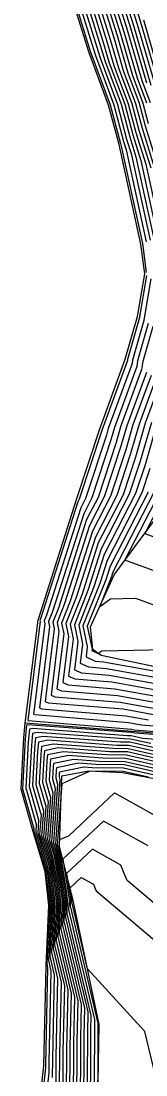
# Model space of a CAD drawing. Extents: x 2188792 to 2191981, y 386090 to 389710.
# Drawn here: x 2189321.5 to 2189332.6, y 386587.4 to 386680.8 of the extents above; entities that cross this region are included whole.
import ezdxf

# ---------------------------------------------------------------- set-up
doc = ezdxf.new("R2010")
doc.units = 0
for name, color, linetype in [('DTM Contours Major', 7, 'Continuous'), ('DTM Contours Minor', 7, 'Continuous'), ('PH Exist DTM Breakline', 7, 'Continuous')]:
    doc.layers.add(name, color=color, linetype=linetype)

msp = doc.modelspace()

# ---------------------------------------------------------------- linework, layer by layer
at = {"layer": 'DTM Contours Major'}
for points in [[(2189327.155, 386684.095), (2189328.794, 386678.807), (2189329.3, 386677.069), (2189330.664, 386673.426), (2189331.383, 386670.712), (2189332.102, 386668.42), (2189333.584, 386661.629)], [(2189329.115, 386683.425), (2189330.282, 386679.662), (2189331.358, 386675.961), (2189332.273, 386673.518), (2189332.755, 386671.698)], [(2189331.075, 386682.755), (2189331.769, 386680.517), (2189333.416, 386674.854)], [(2189332.586, 386649.651), (2189330.851, 386644.912), (2189330.324, 386643.112), (2189328.852, 386638.636), (2189327.545, 386636.096), (2189325.302, 386629.076), (2189324.671, 386627.483), (2189324.834, 386626.701), (2189324.129, 386621.061), (2189324.469, 386620.909), (2189330.271, 386620.423), (2189334.014, 386619.746)], [(2189333.586, 386645.301), (2189332.466, 386641.468), (2189331.626, 386638.915), (2189328.843, 386633.508), (2189327.926, 386630.636), (2189326.581, 386627.245), (2189326.929, 386625.581), (2189326.715, 386623.872), (2189327.439, 386623.549), (2189329.042, 386623.414), (2189337.113, 386621.955)], [(2189334.4, 386639.194), (2189332.437, 386635.379), (2189336.16, 386634.021)], [(2189334.423, 386615.822), (2189331.04, 386616.591), (2189329.978, 386616.605), (2189323.849, 386617.059), (2189323.013, 386616.889), (2189322.934, 386616.054), (2189322.776, 386613.142), (2189323.449, 386610.806), (2189323.291, 386608.592), (2189324.015, 386606.153), (2189324.233, 386604.806), (2189324.479, 386602.594), (2189324.304, 386598.596), (2189325.013, 386595.612), (2189324.869, 386589.234), (2189324.855, 386586.306)], [(2189337.993, 386613.494), (2189330.7, 386615.152), (2189328.411, 386615.184), (2189326.118, 386615.353), (2189324.34, 386614.992), (2189324.311, 386614.688), (2189324.254, 386613.63), (2189324.498, 386612.78), (2189324.162, 386608.068), (2189324.489, 386606.965), (2189324.953, 386604.098), (2189325.102, 386602.753), (2189324.996, 386600.322), (2189326.504, 386593.968), (2189326.423, 386590.389), (2189326.395, 386584.156)], [(2189332.755, 386607.695), (2189328.78, 386609.892), (2189325.166, 386606.517), (2189325.672, 386603.39), (2189325.725, 386602.912), (2189325.687, 386602.048), (2189327.995, 386592.325), (2189327.978, 386591.544), (2189327.934, 386582.006)]]:
    msp.add_lwpolyline(points, dxfattribs=at)
at = {"layer": 'DTM Contours Minor'}
for points in [[(2189325.587, 386684.631), (2189327.605, 386678.123), (2189327.654, 386677.954), (2189329.377, 386673.351), (2189330.286, 386669.922), (2189330.355, 386669.7), (2189332.235, 386661.087), (2189332.577, 386658.491)], [(2189325.979, 386684.497), (2189327.902, 386678.294), (2189328.065, 386677.733), (2189329.699, 386673.37), (2189330.56, 386670.12), (2189330.792, 386669.38), (2189332.573, 386661.222)], [(2189326.371, 386684.363), (2189328.199, 386678.465), (2189328.477, 386677.512), (2189330.021, 386673.388), (2189330.835, 386670.317), (2189331.229, 386669.06), (2189332.91, 386661.358)], [(2189326.763, 386684.229), (2189328.497, 386678.636), (2189328.888, 386677.29), (2189330.343, 386673.407), (2189331.109, 386670.514), (2189331.665, 386668.74), (2189333.247, 386661.494)], [(2189327.547, 386683.961), (2189329.092, 386678.978), (2189329.712, 386676.847), (2189330.986, 386673.444), (2189331.658, 386670.909), (2189332.539, 386668.099), (2189333.921, 386661.765)], [(2189327.939, 386683.827), (2189329.389, 386679.149), (2189330.123, 386676.626), (2189331.308, 386673.463), (2189331.932, 386671.106), (2189332.975, 386667.779)], [(2189328.331, 386683.693), (2189329.687, 386679.32), (2189330.535, 386676.404), (2189331.63, 386673.481), (2189332.207, 386671.303), (2189333.412, 386667.459)], [(2189328.723, 386683.559), (2189329.984, 386679.491), (2189330.947, 386676.183), (2189331.951, 386673.5), (2189332.481, 386671.501), (2189333.849, 386667.139)], [(2189329.507, 386683.291), (2189330.579, 386679.833), (2189331.77, 386675.74), (2189332.595, 386673.537)], [(2189329.899, 386683.157), (2189330.876, 386680.004), (2189332.181, 386675.519), (2189332.917, 386673.555)], [(2189330.291, 386683.023), (2189331.174, 386680.175), (2189332.593, 386675.297)], [(2189333.005, 386675.076), (2189331.471, 386680.346), (2189330.683, 386682.889)], [(2189331.467, 386682.621), (2189332.066, 386680.688), (2189333.828, 386674.633)], [(2189334.24, 386674.411), (2189332.364, 386680.859)], [(2189332.599, 386658.242), (2189331.981, 386654.566), (2189331.976, 386654.501), (2189330.914, 386650.804), (2189330.901, 386650.715), (2189328.662, 386644.601), (2189328.611, 386644.427), (2189326.632, 386638.413), (2189326.506, 386638.167), (2189323.203, 386627.827), (2189323.142, 386627.673), (2189323.158, 386627.597), (2189322.06, 386618.812), (2189322.093, 386618.797), (2189331.254, 386618.03), (2189331.535, 386617.979), (2189340.77, 386617.214)], [(2189332.97, 386657.934), (2189332.385, 386654.457), (2189332.368, 386654.238), (2189331.364, 386650.745), (2189331.322, 386650.449), (2189329.209, 386644.679), (2189329.039, 386644.098), (2189327.187, 386638.469), (2189326.765, 386637.649), (2189323.728, 386628.139), (2189323.524, 386627.625), (2189323.577, 386627.373), (2189322.577, 386619.374), (2189322.687, 386619.325), (2189331.008, 386618.628), (2189332.155, 386618.421), (2189340.505, 386617.729)], [(2189332.761, 386653.975), (2189331.815, 386650.685), (2189331.744, 386650.183), (2189329.756, 386644.757), (2189329.468, 386643.769), (2189327.742, 386638.524), (2189327.025, 386637.132), (2189324.253, 386628.451), (2189323.906, 386627.578), (2189323.996, 386627.149), (2189323.095, 386619.936), (2189323.281, 386619.853), (2189330.762, 386619.226), (2189332.775, 386618.862)], [(2189333.153, 386653.713), (2189332.266, 386650.626), (2189332.165, 386649.917), (2189330.303, 386644.835), (2189329.896, 386643.44), (2189328.297, 386638.58), (2189327.285, 386636.614), (2189324.778, 386628.763), (2189324.289, 386627.53), (2189324.415, 386626.925), (2189323.612, 386620.498), (2189323.875, 386620.381), (2189330.516, 386619.825), (2189333.395, 386619.304)], [(2189333.007, 386649.385), (2189331.398, 386644.99), (2189330.753, 386642.783), (2189329.407, 386638.692), (2189327.804, 386635.579), (2189325.827, 386629.388), (2189325.053, 386627.435), (2189325.253, 386626.477), (2189324.646, 386621.623), (2189325.063, 386621.437), (2189330.025, 386621.021), (2189334.634, 386620.188)], [(2189333.428, 386649.119), (2189331.945, 386645.068), (2189331.181, 386642.454), (2189329.961, 386638.748), (2189328.064, 386635.061), (2189326.352, 386629.7), (2189325.435, 386627.388), (2189325.672, 386626.253), (2189325.164, 386622.185), (2189325.657, 386621.965), (2189329.779, 386621.619), (2189335.254, 386620.629)], [(2189333.85, 386648.853), (2189332.492, 386645.146), (2189331.61, 386642.126), (2189330.516, 386638.803), (2189328.324, 386634.543), (2189326.877, 386630.012), (2189325.817, 386627.34), (2189326.091, 386626.029), (2189325.681, 386622.747), (2189326.251, 386622.493), (2189329.533, 386622.218), (2189335.874, 386621.071)], [(2189333.039, 386645.223), (2189332.038, 386641.797), (2189331.071, 386638.859), (2189328.584, 386634.026), (2189327.401, 386630.324), (2189326.199, 386627.292), (2189326.51, 386625.805), (2189326.198, 386623.31), (2189326.845, 386623.021), (2189329.288, 386622.816), (2189336.494, 386621.513)], [(2189332.895, 386641.139), (2189332.181, 386638.971), (2189329.103, 386632.991), (2189328.451, 386630.948), (2189326.963, 386627.197), (2189327.348, 386625.357), (2189327.232, 386624.434), (2189328.033, 386624.077), (2189328.796, 386624.013), (2189337.733, 386622.396)], [(2189332.736, 386639.026), (2189329.363, 386632.473), (2189328.976, 386631.26), (2189327.346, 386627.15), (2189327.767, 386625.133), (2189327.75, 386624.997), (2189328.321, 386624.741), (2189328.463, 386624.849), (2189328.641, 386624.976), (2189335.702, 386625.131)], [(2189333.291, 386639.082), (2189329.623, 386631.955), (2189329.501, 386631.573), (2189328.446, 386628.914), (2189329.395, 386629.589), (2189331.624, 386629.638), (2189337.194, 386627.606)], [(2189336.677, 386630.813), (2189330.686, 386632.999), (2189333.845, 386639.138)], [(2189340.804, 386617.011), (2189331.566, 386617.684), (2189331.311, 386617.742), (2189331.232, 386617.743), (2189322.033, 386618.424), (2189321.952, 386618.407), (2189321.832, 386617.146), (2189321.593, 386612.753), (2189322.609, 386609.227), (2189322.594, 386609.012), (2189323.637, 386605.503), (2189323.658, 386605.372), (2189323.981, 386602.467), (2189323.751, 386597.215), (2189323.82, 386596.926), (2189323.625, 386588.309), (2189323.624, 386588.026), (2189322.912, 386581.715)], [(2189345.169, 386612.495), (2189345.094, 386612.864), (2189345.089, 386613.208), (2189344.847, 386614.994), (2189344.123, 386614.818), (2189343.273, 386614.31), (2189340.693, 386616.605), (2189332.28, 386617.218), (2189331.244, 386617.454), (2189330.918, 386617.458), (2189322.487, 386618.083), (2189322.217, 386618.028), (2189322.108, 386616.873), (2189321.889, 386612.85), (2189322.819, 386609.622), (2189322.768, 386608.907), (2189323.731, 386605.665), (2189323.802, 386605.231), (2189324.105, 386602.499), (2189323.889, 386597.56), (2189324.118, 386596.597), (2189323.936, 386588.541), (2189323.932, 386587.596), (2189323.267, 386581.706)], [(2189332.994, 386616.753), (2189331.176, 386617.166), (2189330.605, 386617.174), (2189322.941, 386617.741), (2189322.483, 386617.648), (2189322.383, 386616.6), (2189322.185, 386612.948), (2189323.029, 386610.016), (2189322.942, 386608.802), (2189323.826, 386605.828), (2189323.945, 386605.089), (2189324.23, 386602.53), (2189324.028, 386597.906), (2189324.416, 386596.269), (2189324.247, 386588.772), (2189324.24, 386587.166)], [(2189347.242, 386606.27), (2189346.707, 386607.317), (2189345.286, 386610.087), (2189345.251, 386610.16), (2189344.155, 386612.414), (2189343.953, 386612.696), (2189340.471, 386615.795), (2189333.708, 386616.287), (2189331.108, 386616.878), (2189330.291, 386616.89), (2189323.395, 386617.4), (2189322.748, 386617.269), (2189322.659, 386616.327), (2189322.48, 386613.045), (2189323.239, 386610.411), (2189323.117, 386608.697), (2189323.921, 386605.99), (2189324.089, 386604.948), (2189324.355, 386602.562), (2189324.166, 386598.251), (2189324.714, 386595.94), (2189324.558, 386589.003), (2189324.547, 386586.736)], [(2189335.137, 386615.356), (2189330.972, 386616.303), (2189329.665, 386616.321), (2189324.303, 386616.718), (2189323.279, 386616.51), (2189323.21, 386615.78), (2189323.071, 386613.24), (2189323.659, 386611.201), (2189323.465, 386608.487), (2189324.11, 386606.315), (2189324.377, 386604.664), (2189324.604, 386602.626), (2189324.442, 386598.941), (2189325.311, 386595.283), (2189325.18, 386589.465), (2189325.163, 386585.876)], [(2189335.851, 386614.891), (2189330.904, 386616.015), (2189329.351, 386616.037), (2189324.756, 386616.377), (2189323.544, 386616.13), (2189323.485, 386615.507), (2189323.367, 386613.337), (2189323.869, 386611.596), (2189323.639, 386608.382), (2189324.205, 386606.477), (2189324.521, 386604.523), (2189324.728, 386602.658), (2189324.581, 386599.286), (2189325.609, 386594.954), (2189325.491, 386589.696), (2189325.471, 386585.446)], [(2189336.565, 386614.425), (2189330.836, 386615.727), (2189329.038, 386615.752), (2189325.21, 386616.036), (2189323.809, 386615.751), (2189323.76, 386615.234), (2189323.662, 386613.435), (2189324.079, 386611.991), (2189323.813, 386608.277), (2189324.3, 386606.64), (2189324.665, 386604.381), (2189324.853, 386602.689), (2189324.719, 386599.631), (2189325.907, 386594.626), (2189325.801, 386589.927), (2189325.779, 386585.016)], [(2189337.279, 386613.959), (2189330.768, 386615.439), (2189328.724, 386615.468), (2189325.664, 386615.694), (2189324.075, 386615.371), (2189324.036, 386614.961), (2189323.958, 386613.532), (2189324.289, 386612.385), (2189323.987, 386608.173), (2189324.394, 386606.802), (2189324.809, 386604.24), (2189324.978, 386602.721), (2189324.857, 386599.977), (2189326.206, 386594.297), (2189326.112, 386590.158), (2189326.087, 386584.586)], [(2189338.708, 386613.028), (2189330.632, 386614.864), (2189328.098, 386614.899), (2189326.572, 386615.012), (2189324.605, 386614.612), (2189324.587, 386614.415), (2189324.549, 386613.727), (2189324.708, 386613.175), (2189324.336, 386607.963), (2189324.584, 386607.127), (2189325.096, 386603.956), (2189325.227, 386602.785), (2189325.134, 386600.667), (2189326.802, 386593.64), (2189326.734, 386590.62), (2189326.703, 386583.726)], [(2189339.422, 386612.563), (2189330.564, 386614.576), (2189327.784, 386614.615), (2189327.026, 386614.671), (2189324.871, 386614.233), (2189324.862, 386614.142), (2189324.845, 386613.824), (2189324.918, 386613.57), (2189324.51, 386607.858), (2189324.679, 386607.29), (2189325.24, 386603.815), (2189325.351, 386602.817), (2189325.272, 386601.012), (2189327.101, 386593.311), (2189327.045, 386590.851), (2189327.01, 386583.296)], [(2189332.767, 386613.772), (2189330.496, 386614.288), (2189327.601, 386614.329), (2189327.447, 386614.263), (2189325.073, 386613.193), (2189324.684, 386607.753), (2189324.773, 386607.452), (2189325.384, 386603.673), (2189325.476, 386602.848), (2189325.411, 386601.357), (2189327.399, 386592.983), (2189327.356, 386591.082), (2189327.318, 386582.866)], [(2189324.868, 386607.615), (2189324.858, 386607.648), (2189324.901, 386608.247), (2189325.163, 386608.365), (2189325.693, 386608.59), (2189329.762, 386612.391), (2189335.179, 386609.397)], [(2189327.626, 386582.436), (2189327.667, 386591.313), (2189327.697, 386592.654), (2189325.549, 386601.702), (2189325.601, 386602.88), (2189325.528, 386603.532), (2189324.868, 386607.615)], [(2189340.724, 386596.329), (2189330.883, 386604.625), (2189330.61, 386605.259), (2189330.331, 386605.992), (2189327.797, 386607.393), (2189325.494, 386605.242), (2189325.816, 386603.249), (2189325.85, 386602.944), (2189325.826, 386602.393), (2189328.294, 386591.997), (2189328.289, 386591.776), (2189328.244, 386582.109)], [(2189333.816, 386585.608), (2189332.448, 386591.237), (2189327.372, 386596.807), (2189325.964, 386602.738), (2189325.974, 386602.975), (2189325.96, 386603.107), (2189325.821, 386603.966), (2189326.814, 386604.894), (2189327.907, 386604.29), (2189328.027, 386603.974), (2189328.145, 386603.7), (2189340.38, 386593.386), (2189341.546, 386592.207), (2189342.52, 386591.797), (2189350.135, 386584.341)]]:
    msp.add_lwpolyline(points, dxfattribs=at)
at = {"layer": 'PH Exist DTM Breakline'}
for points in [[(2189322.759, 386581.718), (2189323.492, 386588.21), (2189323.692, 386597.067), (2189323.927, 386602.453), (2189323.596, 386605.433), (2189322.519, 386609.057), (2189321.466, 386612.711), (2189321.714, 386617.263), (2189321.838, 386618.57), (2189322.978, 386627.693), (2189326.394, 386638.389), (2189328.427, 386644.568), (2189330.72, 386650.829), (2189331.808, 386654.613), (2189332.44, 386658.374), (2189332.091, 386661.028), (2189330.168, 386669.838), (2189329.239, 386673.343), (2189327.477, 386678.049), (2189325.418, 386684.689)], [(2189384.761, 386620.235), (2189381.16, 386628.399), (2189379.486, 386630.368), (2189377.21, 386632.188), (2189374.561, 386633.968), (2189369.99, 386635.102), (2189361.701, 386635.284), (2189353.46, 386632.617), (2189349.715, 386630.141), (2189347.439, 386625.659), (2189345.636, 386622.495), (2189343.496, 386620.668), (2189338.003, 386622.589), (2189328.573, 386624.556), (2189327.84, 386625.094), (2189327.615, 386627.116), (2189329.743, 386631.717), (2189335.311, 386639.285), (2189338.391, 386645.984), (2189339.105, 386649.727), (2189339.466, 386652.541), (2189338.607, 386663.65), (2189335.549, 386673.707), (2189333.952, 386681.771)], [(2189371.527, 386611.115), (2189374.714, 386611.039), (2189376.653, 386612.736), (2189378.402, 386616.62), (2189378.319, 386618.82), (2189377.728, 386621.717), (2189376.474, 386624.998), (2189375.362, 386627.245), (2189372.435, 386629.586), (2189370.241, 386630.419), (2189368.332, 386631.122), (2189364.346, 386632.564), (2189359.108, 386632.439), (2189350.577, 386627.774), (2189347.125, 386621.76), (2189346.138, 386619.496), (2189345.086, 386617.816), (2189343.46, 386617.42), (2189340.829, 386617.1), (2189331.334, 386617.835), (2189321.838, 386618.57)], [(2189328.235, 386581.585), (2189328.411, 386591.867), (2189326.069, 386603), (2189324.88, 386607.635), (2189325.098, 386613.908), (2189327.474, 386614.334), (2189330.478, 386614.21), (2189339.56, 386612.473), (2189341.127, 386610.493), (2189342.138, 386608.423), (2189347.218, 386600.046), (2189350.565, 386597.321), (2189355.466, 386595.873), (2189360.521, 386595.708), (2189367.291, 386595.869), (2189370.56, 386598.441), (2189378.363, 386606.743), (2189381.603, 386610.793), (2189382.608, 386612.656), (2189383.583, 386615.754), (2189384.422, 386620.076)]]:
    msp.add_lwpolyline(points, dxfattribs=at)

doc.saveas('drawing.dxf')
